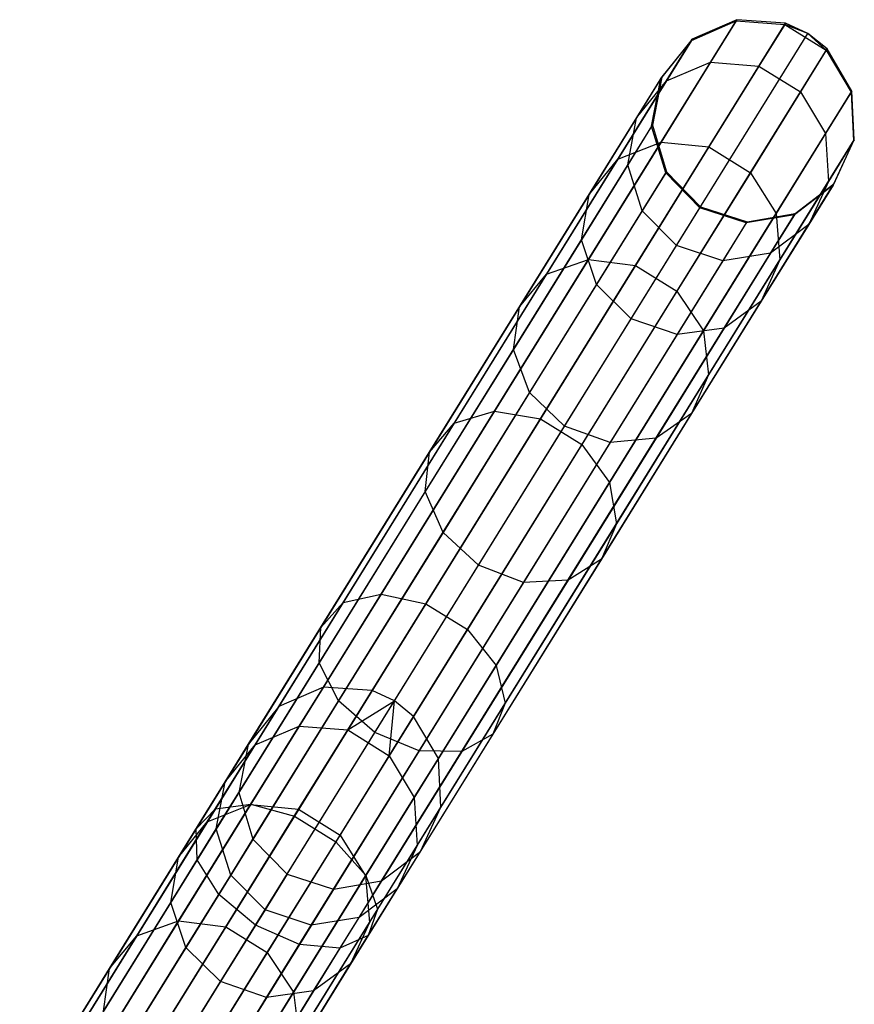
# Model space of a CAD drawing. Extents: x -91 to 91, y -91 to 262.
# Tile 475 of 480: x 40.26 to 48.44, y 67.92 to 77.57. Entities that reach past the tile are written whole.
import ezdxf

# ---------------------------------------------------------------- set-up
doc = ezdxf.new("R2010")
doc.units = 0
doc.header["$LTSCALE"] = 25.4
doc.layers.get('0').update_dxf_attribs({"linetype": 'CONTINUOUS'})

# ---------------------------------------------------------------- blocks, each defined once
blk = doc.blocks.new('ETE0_STL_1')
at = {"color": 0}
for p, q in [((43.2352, 71.0312, 301.455), (47.288, 77.5689, 191.455)), ((43.2352, 71.0312, 301.455), (47.288, 77.5689, 191.455)), ((46.8422, 77.3659, 188.3945), (47.2802, 77.5564, 188.3633)), ((46.8422, 77.3659, 188.3945), (47.2802, 77.5564, 188.3633)), ((47.288, 77.5689, 191.455), (46.8498, 77.3782, 191.4275)), ((47.288, 77.5689, 191.455), (46.8498, 77.3782, 191.4275)), ((47.2802, 77.5564, 188.3633), (47.0305, 77.1535, 185.3081)), ((47.2802, 77.5564, 188.3633), (47.0305, 77.1535, 185.3081)), ((47.288, 77.5689, 191.455), (47.2802, 77.5564, 188.3633)), ((47.288, 77.5689, 191.455), (47.2802, 77.5564, 188.3633)), ((47.2802, 77.5564, 188.3633), (47.7573, 77.5215, 188.3457)), ((47.2802, 77.5564, 188.3633), (47.7573, 77.5215, 188.3457)), ((47.7651, 77.5342, 191.4705), (47.288, 77.5689, 191.455)), ((47.7651, 77.5342, 191.4705), (47.288, 77.5689, 191.455)), ((43.7123, 70.9965, 301.4705), (47.7651, 77.5342, 191.4705)), ((43.7123, 70.9965, 301.4705), (47.7651, 77.5342, 191.4705)), ((47.7573, 77.5215, 188.3457), (47.5049, 77.1144, 185.2578)), ((47.7573, 77.5215, 188.3457), (47.5049, 77.1144, 185.2578)), ((47.7651, 77.5342, 191.4705), (47.7573, 77.5215, 188.3457)), ((47.7651, 77.5342, 191.4705), (47.7573, 77.5215, 188.3457)), ((47.7573, 77.5215, 188.3457), (48.1641, 77.2693, 188.3457)), ((47.9838, 77.4327, 191.4725), (47.7573, 77.5215, 188.3457)), ((47.9838, 77.4327, 191.4725), (47.7573, 77.5215, 188.3457)), ((47.7573, 77.5215, 188.3457), (48.1641, 77.2693, 188.3457)), ((47.9838, 77.4327, 191.4725), (47.7651, 77.5342, 191.4705)), ((47.9838, 77.4327, 191.4725), (47.7651, 77.5342, 191.4705)), ((42.797, 70.8405, 301.4275), (46.8498, 77.3782, 191.4275)), ((42.797, 70.8405, 301.4275), (46.8498, 77.3782, 191.4275)), ((43.931, 70.8951, 301.4725), (47.9838, 77.4327, 191.4725)), ((43.931, 70.8951, 301.4725), (47.9838, 77.4327, 191.4725)), ((46.5436, 76.9937, 188.4322), (46.8422, 77.3659, 188.3945)), ((46.5436, 76.9937, 188.4322), (46.8422, 77.3659, 188.3945)), ((46.8498, 77.3782, 191.4275), (46.5511, 77.0057, 191.3943)), ((46.8498, 77.3782, 191.4275), (46.5511, 77.0057, 191.3943)), ((46.8422, 77.3659, 188.3945), (46.5973, 76.9707, 185.3974)), ((46.8422, 77.3659, 188.3945), (46.5973, 76.9707, 185.3974)), ((46.8498, 77.3782, 191.4275), (46.8422, 77.3659, 188.3945)), ((46.8498, 77.3782, 191.4275), (46.8422, 77.3659, 188.3945)), ((48.1719, 77.282, 191.4705), (47.9838, 77.4327, 191.4725)), ((47.9838, 77.4327, 191.4725), (48.1641, 77.2693, 188.3457)), ((47.9838, 77.4327, 191.4725), (48.1641, 77.2693, 188.3457)), ((48.1719, 77.282, 191.4705), (47.9838, 77.4327, 191.4725)), ((44.1191, 70.7443, 301.4705), (48.1719, 77.282, 191.4705)), ((44.1191, 70.7443, 301.4705), (48.1719, 77.282, 191.4705)), ((48.1641, 77.2693, 188.3457), (47.9117, 76.8622, 185.2578)), ((48.1641, 77.2693, 188.3457), (47.9117, 76.8622, 185.2578)), ((48.1719, 77.282, 191.4705), (48.1641, 77.2693, 188.3457)), ((48.1719, 77.282, 191.4705), (48.1641, 77.2693, 188.3457)), ((48.1641, 77.2693, 188.3457), (48.4074, 76.8576, 188.3633)), ((48.1641, 77.2693, 188.3457), (48.4074, 76.8576, 188.3633)), ((48.4152, 76.8701, 191.455), (48.1719, 77.282, 191.4705)), ((48.4152, 76.8701, 191.455), (48.1719, 77.282, 191.4705)), ((47.0305, 77.1535, 185.3081), (46.5444, 76.3693, 182.3573)), ((47.0305, 77.1535, 185.3081), (46.5444, 76.3693, 182.3573)), ((46.5973, 76.9707, 185.3974), (47.0305, 77.1535, 185.3081)), ((46.5973, 76.9707, 185.3974), (47.0305, 77.1535, 185.3081)), ((47.5049, 77.1144, 185.2578), (47.0135, 76.3218, 182.2753)), ((47.5049, 77.1144, 185.2578), (47.0135, 76.3218, 182.2753)), ((47.0305, 77.1535, 185.3081), (47.5049, 77.1144, 185.2578)), ((47.0305, 77.1535, 185.3081), (47.5049, 77.1144, 185.2578)), ((47.5049, 77.1144, 185.2578), (47.9117, 76.8622, 185.2578)), ((47.5049, 77.1144, 185.2578), (47.9117, 76.8622, 185.2578)), ((42.4983, 70.468, 301.3943), (46.5511, 77.0057, 191.3943)), ((42.4983, 70.468, 301.3943), (46.5511, 77.0057, 191.3943)), ((46.5973, 76.9707, 185.3974), (46.1203, 76.2014, 182.5026)), ((46.5973, 76.9707, 185.3974), (46.1203, 76.2014, 182.5026)), ((46.5436, 76.9937, 188.4322), (46.3044, 76.6077, 185.505)), ((46.5436, 76.9937, 188.4322), (46.3044, 76.6077, 185.505)), ((46.3044, 76.6077, 185.505), (46.5973, 76.9707, 185.3974)), ((46.3044, 76.6077, 185.505), (46.5973, 76.9707, 185.3974)), ((46.4528, 76.5251, 188.4676), (46.5436, 76.9937, 188.4322)), ((46.4528, 76.5251, 188.4676), (46.5436, 76.9937, 188.4322)), ((46.5511, 77.0057, 191.3943), (46.4601, 76.5368, 191.3631)), ((46.5511, 77.0057, 191.3943), (46.4601, 76.5368, 191.3631)), ((46.5511, 77.0057, 191.3943), (46.5436, 76.9937, 188.4322)), ((46.5511, 77.0057, 191.3943), (46.5436, 76.9937, 188.4322)), ((44.3624, 70.3324, 301.455), (48.4152, 76.8701, 191.455)), ((44.3624, 70.3324, 301.455), (48.4152, 76.8701, 191.455)), ((47.9117, 76.8622, 185.2578), (47.4203, 76.0696, 182.2753)), ((47.9117, 76.8622, 185.2578), (47.4203, 76.0696, 182.2753)), ((47.9117, 76.8622, 185.2578), (48.1577, 76.4548, 185.3081)), ((47.9117, 76.8622, 185.2578), (48.1577, 76.4548, 185.3081)), ((48.4074, 76.8576, 188.3633), (48.1577, 76.4548, 185.3081)), ((48.4074, 76.8576, 188.3633), (48.1577, 76.4548, 185.3081)), ((48.4152, 76.8701, 191.455), (48.4074, 76.8576, 188.3633)), ((48.4152, 76.8701, 191.455), (48.4074, 76.8576, 188.3633)), ((48.4074, 76.8576, 188.3633), (48.4316, 76.3806, 188.3945)), ((48.4074, 76.8576, 188.3633), (48.4316, 76.3806, 188.3945)), ((48.4393, 76.3929, 191.4275), (48.4152, 76.8701, 191.455)), ((48.4393, 76.3929, 191.4275), (48.4152, 76.8701, 191.455)), ((46.3044, 76.6077, 185.505), (45.8386, 75.8564, 182.6778)), ((46.3044, 76.6077, 185.505), (45.8386, 75.8564, 182.6778)), ((46.219, 76.1478, 185.6063), (46.3044, 76.6077, 185.505)), ((46.219, 76.1478, 185.6063), (46.3044, 76.6077, 185.505)), ((42.4073, 69.9992, 301.3631), (46.4601, 76.5368, 191.3631)), ((42.4073, 69.9992, 301.3631), (46.4601, 76.5368, 191.3631)), ((46.4528, 76.5251, 188.4676), (46.219, 76.1478, 185.6063)), ((46.4528, 76.5251, 188.4676), (46.219, 76.1478, 185.6063)), ((46.4601, 76.5368, 191.3631), (46.4528, 76.5251, 188.4676)), ((46.4601, 76.5368, 191.3631), (46.4528, 76.5251, 188.4676)), ((46.5906, 76.0674, 188.4928), (46.4528, 76.5251, 188.4676)), ((46.5906, 76.0674, 188.4928), (46.4528, 76.5251, 188.4676)), ((46.4601, 76.5368, 191.3631), (46.5978, 76.079, 191.341)), ((46.4601, 76.5368, 191.3631), (46.5978, 76.079, 191.341)), ((44.3864, 69.8552, 301.4275), (48.4393, 76.3929, 191.4275)), ((44.3864, 69.8552, 301.4275), (48.4393, 76.3929, 191.4275)), ((48.1577, 76.4548, 185.3081), (47.6716, 75.6705, 182.3573)), ((48.1577, 76.4548, 185.3081), (47.6716, 75.6705, 182.3573)), ((48.1577, 76.4548, 185.3081), (48.1867, 75.9854, 185.3974)), ((48.1577, 76.4548, 185.3081), (48.1867, 75.9854, 185.3974)), ((48.2385, 75.9596, 191.3943), (48.4393, 76.3929, 191.4275)), ((48.2385, 75.9596, 191.3943), (48.4393, 76.3929, 191.4275)), ((48.4393, 76.3929, 191.4275), (48.4316, 76.3806, 188.3945)), ((48.4393, 76.3929, 191.4275), (48.4316, 76.3806, 188.3945)), ((46.5444, 76.3693, 182.3573), (45.8326, 75.2212, 179.5764)), ((46.5444, 76.3693, 182.3573), (45.8326, 75.2212, 179.5764)), ((46.1203, 76.2014, 182.5026), (46.5444, 76.3693, 182.3573)), ((46.1203, 76.2014, 182.5026), (46.5444, 76.3693, 182.3573)), ((47.0135, 76.3218, 182.2753), (46.2941, 75.1613, 179.4646)), ((47.0135, 76.3218, 182.2753), (46.2941, 75.1613, 179.4646)), ((46.5444, 76.3693, 182.3573), (47.0135, 76.3218, 182.2753)), ((46.5444, 76.3693, 182.3573), (47.0135, 76.3218, 182.2753)), ((47.0135, 76.3218, 182.2753), (47.4203, 76.0696, 182.2753)), ((47.0135, 76.3218, 182.2753), (47.4203, 76.0696, 182.2753)), ((48.4316, 76.3806, 188.3945), (48.1867, 75.9854, 185.3974)), ((48.4316, 76.3806, 188.3945), (48.1867, 75.9854, 185.3974)), ((48.4316, 76.3806, 188.3945), (48.2311, 75.9476, 188.4322)), ((48.4316, 76.3806, 188.3945), (48.2311, 75.9476, 188.4322)), ((46.1203, 76.2014, 182.5026), (45.4221, 75.075, 179.7744)), ((46.1203, 76.2014, 182.5026), (45.4221, 75.075, 179.7744)), ((45.8386, 75.8564, 182.6778), (46.1203, 76.2014, 182.5026)), ((45.8386, 75.8564, 182.6778), (46.1203, 76.2014, 182.5026)), ((46.219, 76.1478, 185.6063), (45.7637, 75.4134, 182.8428)), ((46.219, 76.1478, 185.6063), (45.7637, 75.4134, 182.8428)), ((46.3606, 75.6963, 185.6782), (46.219, 76.1478, 185.6063)), ((46.3606, 75.6963, 185.6782), (46.219, 76.1478, 185.6063)), ((42.545, 69.5413, 301.341), (46.5978, 76.079, 191.341)), ((42.545, 69.5413, 301.341), (46.5978, 76.079, 191.341)), ((46.5906, 76.0674, 188.4928), (46.3606, 75.6963, 185.6782)), ((46.5906, 76.0674, 188.4928), (46.3606, 75.6963, 185.6782)), ((46.5978, 76.079, 191.341), (46.5906, 76.0674, 188.4928)), ((46.5978, 76.079, 191.341), (46.5906, 76.0674, 188.4928)), ((46.9255, 75.7255, 188.5019), (46.5906, 76.0674, 188.4928)), ((46.9255, 75.7255, 188.5019), (46.5906, 76.0674, 188.4928)), ((46.5978, 76.079, 191.341), (46.9326, 75.737, 191.333)), ((46.5978, 76.079, 191.341), (46.9326, 75.737, 191.333)), ((47.4203, 76.0696, 182.2753), (46.7009, 74.9091, 179.4646)), ((47.4203, 76.0696, 182.2753), (46.7009, 74.9091, 179.4646)), ((47.4203, 76.0696, 182.2753), (47.6716, 75.6705, 182.3573)), ((47.4203, 76.0696, 182.2753), (47.6716, 75.6705, 182.3573)), ((44.1857, 69.422, 301.3943), (48.2385, 75.9596, 191.3943)), ((44.1857, 69.422, 301.3943), (48.2385, 75.9596, 191.3943)), ((48.1867, 75.9854, 185.3974), (47.7097, 75.2161, 182.5026)), ((48.1867, 75.9854, 185.3974), (47.7097, 75.2161, 182.5026)), ((48.2311, 75.9476, 188.4322), (47.8518, 75.6579, 188.4676)), ((48.2311, 75.9476, 188.4322), (47.8518, 75.6579, 188.4676)), ((47.8591, 75.6696, 191.3631), (48.2385, 75.9596, 191.3943)), ((47.8591, 75.6696, 191.3631), (48.2385, 75.9596, 191.3943)), ((48.1867, 75.9854, 185.3974), (47.9919, 75.5617, 185.505)), ((48.1867, 75.9854, 185.3974), (47.9919, 75.5617, 185.505)), ((48.2311, 75.9476, 188.4322), (47.9919, 75.5617, 185.505)), ((48.2311, 75.9476, 188.4322), (47.9919, 75.5617, 185.505)), ((48.2385, 75.9596, 191.3943), (48.2311, 75.9476, 188.4322)), ((48.2385, 75.9596, 191.3943), (48.2311, 75.9476, 188.4322)), ((45.8386, 75.8564, 182.6778), (45.1566, 74.7563, 180.0133)), ((45.8386, 75.8564, 182.6778), (45.1566, 74.7563, 180.0133)), ((45.7637, 75.4134, 182.8428), (45.8386, 75.8564, 182.6778)), ((45.7637, 75.4134, 182.8428), (45.8386, 75.8564, 182.6778)), ((42.8798, 69.1993, 301.333), (46.9326, 75.737, 191.333)), ((42.8798, 69.1993, 301.333), (46.9326, 75.737, 191.333)), ((46.6968, 75.3566, 185.7042), (46.9255, 75.7255, 188.5019)), ((46.6968, 75.3566, 185.7042), (46.9255, 75.7255, 188.5019)), ((46.9326, 75.737, 191.333), (46.9255, 75.7255, 188.5019)), ((46.9326, 75.737, 191.333), (46.9255, 75.7255, 188.5019)), ((47.3806, 75.5777, 188.4928), (46.9255, 75.7255, 188.5019)), ((47.3806, 75.5777, 188.4928), (46.9255, 75.7255, 188.5019)), ((46.9326, 75.737, 191.333), (47.3877, 75.5892, 191.341)), ((46.9326, 75.737, 191.333), (47.3877, 75.5892, 191.341)), ((43.8063, 69.1319, 301.3631), (47.8591, 75.6696, 191.3631)), ((43.8063, 69.1319, 301.3631), (47.8591, 75.6696, 191.3631)), ((46.3606, 75.6963, 185.6782), (45.9127, 74.9739, 182.9598)), ((46.3606, 75.6963, 185.6782), (45.9127, 74.9739, 182.9598)), ((46.6968, 75.3566, 185.7042), (46.3606, 75.6963, 185.6782)), ((46.6968, 75.3566, 185.7042), (46.3606, 75.6963, 185.6782)), ((47.6716, 75.6705, 182.3573), (46.9598, 74.5224, 179.5764)), ((47.6716, 75.6705, 182.3573), (46.9598, 74.5224, 179.5764)), ((47.8518, 75.6579, 188.4676), (47.3806, 75.5777, 188.4928)), ((47.8518, 75.6579, 188.4676), (47.3806, 75.5777, 188.4928)), ((47.3877, 75.5892, 191.341), (47.8591, 75.6696, 191.3631)), ((47.3877, 75.5892, 191.341), (47.8591, 75.6696, 191.3631)), ((47.8518, 75.6579, 188.4676), (47.6179, 75.2806, 185.6063)), ((47.8518, 75.6579, 188.4676), (47.6179, 75.2806, 185.6063)), ((47.6716, 75.6705, 182.3573), (47.7097, 75.2161, 182.5026)), ((47.6716, 75.6705, 182.3573), (47.7097, 75.2161, 182.5026)), ((47.8591, 75.6696, 191.3631), (47.8518, 75.6579, 188.4676)), ((47.8591, 75.6696, 191.3631), (47.8518, 75.6579, 188.4676)), ((43.3349, 69.0516, 301.341), (47.3877, 75.5892, 191.341)), ((43.3349, 69.0516, 301.341), (47.3877, 75.5892, 191.341)), ((47.3806, 75.5777, 188.4928), (47.1506, 75.2066, 185.6782)), ((47.3806, 75.5777, 188.4928), (47.1506, 75.2066, 185.6782)), ((47.3877, 75.5892, 191.341), (47.3806, 75.5777, 188.4928)), ((47.3877, 75.5892, 191.341), (47.3806, 75.5777, 188.4928)), ((47.9919, 75.5617, 185.505), (47.5261, 74.8103, 182.6778)), ((47.9919, 75.5617, 185.505), (47.5261, 74.8103, 182.6778)), ((47.9919, 75.5617, 185.505), (47.6179, 75.2806, 185.6063)), ((47.9919, 75.5617, 185.505), (47.6179, 75.2806, 185.6063)), ((45.7637, 75.4134, 182.8428), (45.0971, 74.3381, 180.2383)), ((45.7637, 75.4134, 182.8428), (45.0971, 74.3381, 180.2383)), ((45.9127, 74.9739, 182.9598), (45.7637, 75.4134, 182.8428)), ((45.9127, 74.9739, 182.9598), (45.7637, 75.4134, 182.8428)), ((46.2516, 74.6385, 183.002), (46.6968, 75.3566, 185.7042)), ((46.2516, 74.6385, 183.002), (46.6968, 75.3566, 185.7042)), ((47.1506, 75.2066, 185.6782), (46.6968, 75.3566, 185.7042)), ((47.1506, 75.2066, 185.6782), (46.6968, 75.3566, 185.7042)), ((47.6179, 75.2806, 185.6063), (47.1506, 75.2066, 185.6782)), ((47.6179, 75.2806, 185.6063), (47.1506, 75.2066, 185.6782)), ((47.6179, 75.2806, 185.6063), (47.1626, 74.5462, 182.8428)), ((47.6179, 75.2806, 185.6063), (47.1626, 74.5462, 182.8428)), ((45.8326, 75.2212, 179.5764), (44.911, 73.7345, 177.0271)), ((45.8326, 75.2212, 179.5764), (44.911, 73.7345, 177.0271)), ((46.2941, 75.1613, 179.4646), (45.3626, 73.6587, 176.8879)), ((46.2941, 75.1613, 179.4646), (45.3626, 73.6587, 176.8879)), ((45.4221, 75.075, 179.7744), (45.8326, 75.2212, 179.5764)), ((45.4221, 75.075, 179.7744), (45.8326, 75.2212, 179.5764)), ((45.8326, 75.2212, 179.5764), (46.2941, 75.1613, 179.4646)), ((45.8326, 75.2212, 179.5764), (46.2941, 75.1613, 179.4646)), ((46.2941, 75.1613, 179.4646), (46.7009, 74.9091, 179.4646)), ((46.2941, 75.1613, 179.4646), (46.7009, 74.9091, 179.4646)), ((47.1506, 75.2066, 185.6782), (46.7027, 74.4842, 182.9598)), ((47.1506, 75.2066, 185.6782), (46.7027, 74.4842, 182.9598)), ((47.7097, 75.2161, 182.5026), (47.0115, 74.0897, 179.7744)), ((47.7097, 75.2161, 182.5026), (47.0115, 74.0897, 179.7744)), ((47.7097, 75.2161, 182.5026), (47.5261, 74.8103, 182.6778)), ((47.7097, 75.2161, 182.5026), (47.5261, 74.8103, 182.6778)), ((45.4221, 75.075, 179.7744), (44.518, 73.6166, 177.2735)), ((45.4221, 75.075, 179.7744), (44.518, 73.6166, 177.2735)), ((45.1566, 74.7563, 180.0133), (45.4221, 75.075, 179.7744)), ((45.1566, 74.7563, 180.0133), (45.4221, 75.075, 179.7744)), ((45.9127, 74.9739, 182.9598), (45.257, 73.9161, 180.3979)), ((45.9127, 74.9739, 182.9598), (45.257, 73.9161, 180.3979)), ((46.2516, 74.6385, 183.002), (45.9127, 74.9739, 182.9598)), ((46.2516, 74.6385, 183.002), (45.9127, 74.9739, 182.9598)), ((46.7009, 74.9091, 179.4646), (45.7694, 73.4065, 176.8879)), ((46.7009, 74.9091, 179.4646), (45.7694, 73.4065, 176.8879)), ((46.7009, 74.9091, 179.4646), (46.9598, 74.5224, 179.5764)), ((46.7009, 74.9091, 179.4646), (46.9598, 74.5224, 179.5764)), ((45.1566, 74.7563, 180.0133), (44.2736, 73.3319, 177.5707)), ((45.1566, 74.7563, 180.0133), (44.2736, 73.3319, 177.5707)), ((45.0971, 74.3381, 180.2383), (45.1566, 74.7563, 180.0133)), ((45.0971, 74.3381, 180.2383), (45.1566, 74.7563, 180.0133)), ((47.5261, 74.8103, 182.6778), (46.8441, 73.7102, 180.0133)), ((47.5261, 74.8103, 182.6778), (46.8441, 73.7102, 180.0133)), ((47.5261, 74.8103, 182.6778), (47.1626, 74.5462, 182.8428)), ((47.5261, 74.8103, 182.6778), (47.1626, 74.5462, 182.8428)), ((45.5998, 73.5871, 180.4554), (46.2516, 74.6385, 183.002)), ((45.5998, 73.5871, 180.4554), (46.2516, 74.6385, 183.002)), ((46.7027, 74.4842, 182.9598), (46.2516, 74.6385, 183.002)), ((46.7027, 74.4842, 182.9598), (46.2516, 74.6385, 183.002)), ((46.9598, 74.5224, 179.5764), (46.0382, 73.0357, 177.0271)), ((46.9598, 74.5224, 179.5764), (46.0382, 73.0357, 177.0271)), ((46.7027, 74.4842, 182.9598), (46.047, 73.4264, 180.3979)), ((46.7027, 74.4842, 182.9598), (46.047, 73.4264, 180.3979)), ((47.1626, 74.5462, 182.8428), (46.496, 73.4708, 180.2383)), ((47.1626, 74.5462, 182.8428), (46.496, 73.4708, 180.2383)), ((47.1626, 74.5462, 182.8428), (46.7027, 74.4842, 182.9598)), ((47.1626, 74.5462, 182.8428), (46.7027, 74.4842, 182.9598)), ((46.9598, 74.5224, 179.5764), (47.0115, 74.0897, 179.7744)), ((46.9598, 74.5224, 179.5764), (47.0115, 74.0897, 179.7744)), ((45.0971, 74.3381, 180.2383), (44.2339, 72.9458, 177.8507)), ((45.0971, 74.3381, 180.2383), (44.2339, 72.9458, 177.8507)), ((45.257, 73.9161, 180.3979), (45.0971, 74.3381, 180.2383)), ((45.257, 73.9161, 180.3979), (45.0971, 74.3381, 180.2383)), ((47.0115, 74.0897, 179.7744), (46.1074, 72.6313, 177.2735)), ((47.0115, 74.0897, 179.7744), (46.1074, 72.6313, 177.2735)), ((47.0115, 74.0897, 179.7744), (46.8441, 73.7102, 180.0133)), ((47.0115, 74.0897, 179.7744), (46.8441, 73.7102, 180.0133)), ((45.257, 73.9161, 180.3979), (44.408, 72.5465, 178.0493)), ((45.257, 73.9161, 180.3979), (44.408, 72.5465, 178.0493)), ((45.5998, 73.5871, 180.4554), (45.257, 73.9161, 180.3979)), ((45.5998, 73.5871, 180.4554), (45.257, 73.9161, 180.3979)), ((44.911, 73.7345, 177.0271), (43.8, 71.9424, 174.7659)), ((44.911, 73.7345, 177.0271), (43.8, 71.9424, 174.7659)), ((44.518, 73.6166, 177.2735), (44.911, 73.7345, 177.0271)), ((44.518, 73.6166, 177.2735), (44.911, 73.7345, 177.0271)), ((44.911, 73.7345, 177.0271), (45.3626, 73.6587, 176.8879)), ((44.911, 73.7345, 177.0271), (45.3626, 73.6587, 176.8879)), ((46.8441, 73.7102, 180.0133), (45.9611, 72.2858, 177.5707)), ((46.8441, 73.7102, 180.0133), (45.9611, 72.2858, 177.5707)), ((46.8441, 73.7102, 180.0133), (46.496, 73.4708, 180.2383)), ((46.8441, 73.7102, 180.0133), (46.496, 73.4708, 180.2383)), ((44.518, 73.6166, 177.2735), (43.4281, 71.8585, 175.0553)), ((44.518, 73.6166, 177.2735), (43.4281, 71.8585, 175.0553)), ((45.3626, 73.6587, 176.8879), (44.2397, 71.8474, 174.6025)), ((45.3626, 73.6587, 176.8879), (44.2397, 71.8474, 174.6025)), ((44.2736, 73.3319, 177.5707), (44.518, 73.6166, 177.2735)), ((44.2736, 73.3319, 177.5707), (44.518, 73.6166, 177.2735)), ((45.3626, 73.6587, 176.8879), (45.7694, 73.4065, 176.8879)), ((45.3626, 73.6587, 176.8879), (45.7694, 73.4065, 176.8879)), ((44.7559, 72.2257, 178.1209), (45.5998, 73.5871, 180.4554)), ((44.7559, 72.2257, 178.1209), (45.5998, 73.5871, 180.4554)), ((46.047, 73.4264, 180.3979), (45.5998, 73.5871, 180.4554)), ((46.047, 73.4264, 180.3979), (45.5998, 73.5871, 180.4554)), ((45.7694, 73.4065, 176.8879), (44.6465, 71.5952, 174.6025)), ((45.7694, 73.4065, 176.8879), (44.6465, 71.5952, 174.6025)), ((46.047, 73.4264, 180.3979), (45.1979, 72.0568, 178.0493)), ((46.047, 73.4264, 180.3979), (45.1979, 72.0568, 178.0493)), ((46.496, 73.4708, 180.2383), (45.6329, 72.0785, 177.8507)), ((46.496, 73.4708, 180.2383), (45.6329, 72.0785, 177.8507)), ((45.7694, 73.4065, 176.8879), (46.0382, 73.0357, 177.0271)), ((45.7694, 73.4065, 176.8879), (46.0382, 73.0357, 177.0271)), ((46.496, 73.4708, 180.2383), (46.047, 73.4264, 180.3979)), ((46.496, 73.4708, 180.2383), (46.047, 73.4264, 180.3979)), ((44.2736, 73.3319, 177.5707), (43.2092, 71.6149, 175.4043)), ((44.2736, 73.3319, 177.5707), (43.2092, 71.6149, 175.4043)), ((44.2339, 72.9458, 177.8507), (44.2736, 73.3319, 177.5707)), ((44.2339, 72.9458, 177.8507), (44.2736, 73.3319, 177.5707)), ((46.0382, 73.0357, 177.0271), (44.9272, 71.2436, 174.7659)), ((46.0382, 73.0357, 177.0271), (44.9272, 71.2436, 174.7659)), ((46.0382, 73.0357, 177.0271), (46.1074, 72.6313, 177.2735)), ((46.0382, 73.0357, 177.0271), (46.1074, 72.6313, 177.2735)), ((44.2339, 72.9458, 177.8507), (43.1935, 71.2674, 175.7331)), ((44.2339, 72.9458, 177.8507), (43.1935, 71.2674, 175.7331)), ((44.408, 72.5465, 178.0493), (44.2339, 72.9458, 177.8507)), ((44.408, 72.5465, 178.0493), (44.2339, 72.9458, 177.8507)), ((46.1074, 72.6313, 177.2735), (45.0175, 70.8732, 175.0553)), ((46.1074, 72.6313, 177.2735), (45.0175, 70.8732, 175.0553)), ((46.1074, 72.6313, 177.2735), (45.9611, 72.2858, 177.5707)), ((46.1074, 72.6313, 177.2735), (45.9611, 72.2858, 177.5707)), ((44.408, 72.5465, 178.0493), (43.3845, 70.8956, 175.9662)), ((44.408, 72.5465, 178.0493), (43.3845, 70.8956, 175.9662)), ((44.7559, 72.2257, 178.1209), (44.408, 72.5465, 178.0493)), ((44.7559, 72.2257, 178.1209), (44.408, 72.5465, 178.0493)), ((45.9611, 72.2858, 177.5707), (44.8967, 70.5688, 175.4043)), ((45.9611, 72.2858, 177.5707), (44.8967, 70.5688, 175.4043)), ((45.9611, 72.2858, 177.5707), (45.6329, 72.0785, 177.8507)), ((45.9611, 72.2858, 177.5707), (45.6329, 72.0785, 177.8507)), ((43.7385, 70.5847, 176.0504), (44.7559, 72.2257, 178.1209)), ((43.7385, 70.5847, 176.0504), (44.7559, 72.2257, 178.1209)), ((45.1979, 72.0568, 178.0493), (44.7559, 72.2257, 178.1209)), ((45.1979, 72.0568, 178.0493), (44.7559, 72.2257, 178.1209)), ((45.1979, 72.0568, 178.0493), (44.1745, 70.4059, 175.9662)), ((45.1979, 72.0568, 178.0493), (44.1745, 70.4059, 175.9662)), ((45.6329, 72.0785, 177.8507), (44.5924, 70.4001, 175.7331)), ((45.6329, 72.0785, 177.8507), (44.5924, 70.4001, 175.7331)), ((45.6329, 72.0785, 177.8507), (45.1979, 72.0568, 178.0493)), ((45.6329, 72.0785, 177.8507), (45.1979, 72.0568, 178.0493)), ((43.4281, 71.8585, 175.0553), (42.1767, 69.8398, 173.1691)), ((43.4281, 71.8585, 175.0553), (42.1767, 69.8398, 173.1691)), ((43.8, 71.9424, 174.7659), (42.5244, 69.8846, 172.8432)), ((43.8, 71.9424, 174.7659), (42.5244, 69.8846, 172.8432)), ((43.2092, 71.6149, 175.4043), (43.4281, 71.8585, 175.0553)), ((43.2092, 71.6149, 175.4043), (43.4281, 71.8585, 175.0553)), ((43.4281, 71.8585, 175.0553), (43.8, 71.9424, 174.7659)), ((43.4281, 71.8585, 175.0553), (43.8, 71.9424, 174.7659)), ((43.8, 71.9424, 174.7659), (44.2397, 71.8474, 174.6025)), ((43.8, 71.9424, 174.7659), (44.2397, 71.8474, 174.6025)), ((44.2397, 71.8474, 174.6025), (42.9504, 69.7675, 172.6592)), ((44.2397, 71.8474, 174.6025), (42.9504, 69.7675, 172.6592)), ((44.2397, 71.8474, 174.6025), (44.6465, 71.5952, 174.6025)), ((44.2397, 71.8474, 174.6025), (44.6465, 71.5952, 174.6025)), ((43.2092, 71.6149, 175.4043), (41.987, 69.6433, 173.5621)), ((43.2092, 71.6149, 175.4043), (41.987, 69.6433, 173.5621)), ((43.1935, 71.2674, 175.7331), (43.2092, 71.6149, 175.4043)), ((43.1935, 71.2674, 175.7331), (43.2092, 71.6149, 175.4043)), ((44.6465, 71.5952, 174.6025), (43.3572, 69.5153, 172.6592)), ((44.6465, 71.5952, 174.6025), (43.3572, 69.5153, 172.6592)), ((44.6465, 71.5952, 174.6025), (44.9272, 71.2436, 174.7659)), ((44.6465, 71.5952, 174.6025), (44.9272, 71.2436, 174.7659)), ((43.1935, 71.2674, 175.7331), (41.9988, 69.3402, 173.9324)), ((43.1935, 71.2674, 175.7331), (41.9988, 69.3402, 173.9324)), ((43.3845, 70.8956, 175.9662), (43.1935, 71.2674, 175.7331)), ((43.3845, 70.8956, 175.9662), (43.1935, 71.2674, 175.7331)), ((44.9272, 71.2436, 174.7659), (43.6516, 69.1858, 172.8432)), ((44.9272, 71.2436, 174.7659), (43.6516, 69.1858, 172.8432)), ((44.9272, 71.2436, 174.7659), (45.0175, 70.8732, 175.0553)), ((44.9272, 71.2436, 174.7659), (45.0175, 70.8732, 175.0553)), ((43.2352, 71.0312, 301.455), (42.797, 70.8405, 301.4275)), ((43.2352, 71.0312, 301.455), (42.797, 70.8405, 301.4275)), ((42.9985, 70.6495, 304.5338), (43.2352, 71.0312, 301.455)), ((42.9985, 70.6495, 304.5338), (43.2352, 71.0312, 301.455)), ((43.7123, 70.9965, 301.4705), (43.2352, 71.0312, 301.455)), ((43.7123, 70.9965, 301.4705), (43.2352, 71.0312, 301.455)), ((43.4731, 70.6107, 304.5823), (43.7123, 70.9965, 301.4705)), ((43.4731, 70.6107, 304.5823), (43.7123, 70.9965, 301.4705)), ((43.931, 70.8951, 301.4725), (43.7123, 70.9965, 301.4705)), ((43.931, 70.8951, 301.4725), (43.7123, 70.9965, 301.4705)), ((43.3845, 70.8956, 175.9662), (42.2093, 68.9998, 174.1949)), ((43.3845, 70.8956, 175.9662), (42.2093, 68.9998, 174.1949)), ((43.7385, 70.5847, 176.0504), (43.3845, 70.8956, 175.9662)), ((43.7385, 70.5847, 176.0504), (43.3845, 70.8956, 175.9662)), ((43.4731, 70.6107, 304.5823), (43.931, 70.8951, 301.4725)), ((43.4731, 70.6107, 304.5823), (43.931, 70.8951, 301.4725)), ((43.8799, 70.3585, 304.5823), (43.931, 70.8951, 301.4725)), ((43.8799, 70.3585, 304.5823), (43.931, 70.8951, 301.4725)), ((44.1191, 70.7443, 301.4705), (43.931, 70.8951, 301.4725)), ((44.1191, 70.7443, 301.4705), (43.931, 70.8951, 301.4725)), ((42.797, 70.8405, 301.4275), (42.4983, 70.468, 301.3943)), ((42.797, 70.8405, 301.4275), (42.4983, 70.468, 301.3943)), ((42.5649, 70.466, 304.4478), (42.797, 70.8405, 301.4275)), ((42.5649, 70.466, 304.4478), (42.797, 70.8405, 301.4275)), ((45.0175, 70.8732, 175.0553), (43.7661, 68.8545, 173.1691)), ((45.0175, 70.8732, 175.0553), (43.7661, 68.8545, 173.1691)), ((45.0175, 70.8732, 175.0553), (44.8967, 70.5688, 175.4043)), ((45.0175, 70.8732, 175.0553), (44.8967, 70.5688, 175.4043)), ((43.8799, 70.3585, 304.5823), (44.1191, 70.7443, 301.4705)), ((43.8799, 70.3585, 304.5823), (44.1191, 70.7443, 301.4705)), ((44.3624, 70.3324, 301.455), (44.1191, 70.7443, 301.4705)), ((44.3624, 70.3324, 301.455), (44.1191, 70.7443, 301.4705)), ((42.522, 69.8807, 307.5108), (42.9985, 70.6495, 304.5338)), ((42.522, 69.8807, 307.5108), (42.9985, 70.6495, 304.5338)), ((42.5649, 70.466, 304.4478), (42.9985, 70.6495, 304.5338)), ((42.5649, 70.466, 304.4478), (42.9985, 70.6495, 304.5338)), ((42.9914, 69.8337, 307.5912), (43.4731, 70.6107, 304.5823)), ((42.9914, 69.8337, 307.5912), (43.4731, 70.6107, 304.5823)), ((42.9985, 70.6495, 304.5338), (43.4731, 70.6107, 304.5823)), ((42.9985, 70.6495, 304.5338), (43.4731, 70.6107, 304.5823)), ((43.4731, 70.6107, 304.5823), (43.8799, 70.3585, 304.5823)), ((43.4731, 70.6107, 304.5823), (43.8799, 70.3585, 304.5823)), ((42.5704, 68.7003, 174.2897), (43.7385, 70.5847, 176.0504)), ((42.5704, 68.7003, 174.2897), (43.7385, 70.5847, 176.0504)), ((44.8967, 70.5688, 175.4043), (43.6745, 68.5972, 173.5621)), ((44.8967, 70.5688, 175.4043), (43.6745, 68.5972, 173.5621)), ((44.1745, 70.4059, 175.9662), (43.7385, 70.5847, 176.0504)), ((44.1745, 70.4059, 175.9662), (43.7385, 70.5847, 176.0504)), ((44.8967, 70.5688, 175.4043), (44.5924, 70.4001, 175.7331)), ((44.8967, 70.5688, 175.4043), (44.5924, 70.4001, 175.7331)), ((42.0974, 69.7118, 307.3683), (42.5649, 70.466, 304.4478)), ((42.0974, 69.7118, 307.3683), (42.5649, 70.466, 304.4478)), ((42.2715, 70.1023, 304.3442), (42.4983, 70.468, 301.3943)), ((42.2715, 70.1023, 304.3442), (42.4983, 70.468, 301.3943)), ((42.2715, 70.1023, 304.3442), (42.5649, 70.466, 304.4478)), ((42.2715, 70.1023, 304.3442), (42.5649, 70.466, 304.4478)), ((42.4983, 70.468, 301.3943), (42.4073, 69.9992, 301.3631)), ((42.4983, 70.468, 301.3943), (42.4073, 69.9992, 301.3631)), ((44.1745, 70.4059, 175.9662), (42.9993, 68.5101, 174.1949)), ((44.1745, 70.4059, 175.9662), (42.9993, 68.5101, 174.1949)), ((44.5924, 70.4001, 175.7331), (43.3977, 68.4729, 173.9324)), ((44.5924, 70.4001, 175.7331), (43.3977, 68.4729, 173.9324)), ((43.3982, 69.5815, 307.5912), (43.8799, 70.3585, 304.5823)), ((43.3982, 69.5815, 307.5912), (43.8799, 70.3585, 304.5823)), ((43.8799, 70.3585, 304.5823), (44.1257, 69.9507, 304.5338)), ((43.8799, 70.3585, 304.5823), (44.1257, 69.9507, 304.5338)), ((44.1257, 69.9507, 304.5338), (44.3624, 70.3324, 301.455)), ((44.1257, 69.9507, 304.5338), (44.3624, 70.3324, 301.455)), ((44.5924, 70.4001, 175.7331), (44.1745, 70.4059, 175.9662)), ((44.5924, 70.4001, 175.7331), (44.1745, 70.4059, 175.9662)), ((44.3864, 69.8552, 301.4275), (44.3624, 70.3324, 301.455)), ((44.3864, 69.8552, 301.4275), (44.3624, 70.3324, 301.455)), ((41.8149, 69.3657, 307.1965), (42.2715, 70.1023, 304.3442)), ((41.8149, 69.3657, 307.1965), (42.2715, 70.1023, 304.3442)), ((42.1857, 69.6417, 304.2466), (42.2715, 70.1023, 304.3442)), ((42.1857, 69.6417, 304.2466), (42.2715, 70.1023, 304.3442)), ((42.1857, 69.6417, 304.2466), (42.4073, 69.9992, 301.3631)), ((42.1857, 69.6417, 304.2466), (42.4073, 69.9992, 301.3631)), ((42.4073, 69.9992, 301.3631), (42.545, 69.5413, 301.341)), ((42.4073, 69.9992, 301.3631), (42.545, 69.5413, 301.341)), ((43.6492, 69.1819, 307.5108), (44.1257, 69.9507, 304.5338)), ((43.6492, 69.1819, 307.5108), (44.1257, 69.9507, 304.5338)), ((44.1257, 69.9507, 304.5338), (44.1543, 69.4807, 304.4478)), ((44.1257, 69.9507, 304.5338), (44.1543, 69.4807, 304.4478)), ((42.1767, 69.8398, 173.1691), (40.7914, 67.6052, 171.6568)), ((42.1767, 69.8398, 173.1691), (40.7914, 67.6052, 171.6568)), ((42.5244, 69.8846, 172.8432), (41.1123, 67.6068, 171.3016)), ((42.5244, 69.8846, 172.8432), (41.1123, 67.6068, 171.3016)), ((41.8162, 68.7422, 310.3191), (42.522, 69.8807, 307.5108)), ((41.8162, 68.7422, 310.3191), (42.522, 69.8807, 307.5108)), ((41.987, 69.6433, 173.5621), (42.1767, 69.8398, 173.1691)), ((41.987, 69.6433, 173.5621), (42.1767, 69.8398, 173.1691)), ((42.0974, 69.7118, 307.3683), (42.522, 69.8807, 307.5108)), ((42.0974, 69.7118, 307.3683), (42.522, 69.8807, 307.5108)), ((42.1767, 69.8398, 173.1691), (42.5244, 69.8846, 172.8432)), ((42.1767, 69.8398, 173.1691), (42.5244, 69.8846, 172.8432)), ((42.2781, 68.683, 310.4296), (42.9914, 69.8337, 307.5912)), ((42.2781, 68.683, 310.4296), (42.9914, 69.8337, 307.5912)), ((42.522, 69.8807, 307.5108), (42.9914, 69.8337, 307.5912)), ((42.522, 69.8807, 307.5108), (42.9914, 69.8337, 307.5912)), ((42.5244, 69.8846, 172.8432), (42.9504, 69.7675, 172.6592)), ((42.5244, 69.8846, 172.8432), (42.9504, 69.7675, 172.6592)), ((42.9914, 69.8337, 307.5912), (43.3982, 69.5815, 307.5912)), ((42.9914, 69.8337, 307.5912), (43.3982, 69.5815, 307.5912)), ((44.1543, 69.4807, 304.4478), (44.3864, 69.8552, 301.4275)), ((44.1543, 69.4807, 304.4478), (44.3864, 69.8552, 301.4275)), ((44.1857, 69.422, 301.3943), (44.3864, 69.8552, 301.4275)), ((44.1857, 69.422, 301.3943), (44.3864, 69.8552, 301.4275)), ((42.9504, 69.7675, 172.6592), (41.5232, 67.4653, 171.1011)), ((42.9504, 69.7675, 172.6592), (41.5232, 67.4653, 171.1011)), ((42.9504, 69.7675, 172.6592), (43.3572, 69.5153, 172.6592)), ((42.9504, 69.7675, 172.6592), (43.3572, 69.5153, 172.6592)), ((41.987, 69.6433, 173.5621), (40.6341, 67.4609, 172.0851)), ((41.987, 69.6433, 173.5621), (40.6341, 67.4609, 172.0851)), ((41.405, 68.595, 310.1233), (42.0974, 69.7118, 307.3683)), ((41.405, 68.595, 310.1233), (42.0974, 69.7118, 307.3683)), ((41.7393, 68.9217, 307.0347), (42.1857, 69.6417, 304.2466)), ((41.7393, 68.9217, 307.0347), (42.1857, 69.6417, 304.2466)), ((41.8149, 69.3657, 307.1965), (42.0974, 69.7118, 307.3683)), ((41.8149, 69.3657, 307.1965), (42.0974, 69.7118, 307.3683)), ((41.9988, 69.3402, 173.9324), (41.987, 69.6433, 173.5621)), ((41.9988, 69.3402, 173.9324), (41.987, 69.6433, 173.5621)), ((42.327, 69.1896, 304.1773), (42.1857, 69.6417, 304.2466)), ((42.327, 69.1896, 304.1773), (42.1857, 69.6417, 304.2466)), ((42.6849, 68.4308, 310.4296), (43.3982, 69.5815, 307.5912)), ((42.6849, 68.4308, 310.4296), (43.3982, 69.5815, 307.5912)), ((43.3982, 69.5815, 307.5912), (43.6492, 69.1819, 307.5108)), ((43.3982, 69.5815, 307.5912), (43.6492, 69.1819, 307.5108)), ((43.3572, 69.5153, 172.6592), (41.93, 67.2131, 171.1011)), ((43.3572, 69.5153, 172.6592), (41.93, 67.2131, 171.1011)), ((42.327, 69.1896, 304.1773), (42.545, 69.5413, 301.341)), ((42.327, 69.1896, 304.1773), (42.545, 69.5413, 301.341)), ((42.545, 69.5413, 301.341), (42.8798, 69.1993, 301.333)), ((42.545, 69.5413, 301.341), (42.8798, 69.1993, 301.333)), ((43.3572, 69.5153, 172.6592), (43.6516, 69.1858, 172.8432)), ((43.3572, 69.5153, 172.6592), (43.6516, 69.1858, 172.8432)), ((43.6868, 68.7265, 307.3683), (44.1543, 69.4807, 304.4478)), ((43.6868, 68.7265, 307.3683), (44.1543, 69.4807, 304.4478)), ((44.1543, 69.4807, 304.4478), (43.959, 69.0562, 304.3442)), ((44.1543, 69.4807, 304.4478), (43.959, 69.0562, 304.3442)), ((41.1387, 68.2749, 309.8872), (41.8149, 69.3657, 307.1965)), ((41.1387, 68.2749, 309.8872), (41.8149, 69.3657, 307.1965)), ((41.7393, 68.9217, 307.0347), (41.8149, 69.3657, 307.1965)), ((41.7393, 68.9217, 307.0347), (41.8149, 69.3657, 307.1965)), ((43.8063, 69.1319, 301.3631), (44.1857, 69.422, 301.3943)), ((43.8063, 69.1319, 301.3631), (44.1857, 69.422, 301.3943)), ((43.959, 69.0562, 304.3442), (44.1857, 69.422, 301.3943)), ((43.959, 69.0562, 304.3442), (44.1857, 69.422, 301.3943)), ((41.9988, 69.3402, 173.9324), (40.6763, 67.2069, 172.4886)), ((41.9988, 69.3402, 173.9324), (40.6763, 67.2069, 172.4886)), ((42.2093, 68.9998, 174.1949), (41.9988, 69.3402, 173.9324)), ((42.2093, 68.9998, 174.1949), (41.9988, 69.3402, 173.9324)), ((41.8879, 68.4814, 306.9199), (42.327, 69.1896, 304.1773)), ((41.8879, 68.4814, 306.9199), (42.327, 69.1896, 304.1773)), ((43.6516, 69.1858, 172.8432), (42.2396, 66.9081, 171.3016)), ((43.6516, 69.1858, 172.8432), (42.2396, 66.9081, 171.3016)), ((42.663, 68.8498, 304.1523), (42.327, 69.1896, 304.1773)), ((42.663, 68.8498, 304.1523), (42.327, 69.1896, 304.1773)), ((42.8798, 69.1993, 301.333), (42.663, 68.8498, 304.1523)), ((42.8798, 69.1993, 301.333), (42.663, 68.8498, 304.1523)), ((42.8798, 69.1993, 301.333), (43.3349, 69.0516, 301.341)), ((42.8798, 69.1993, 301.333), (43.3349, 69.0516, 301.341)), ((42.9434, 68.0435, 310.3191), (43.6492, 69.1819, 307.5108)), ((42.9434, 68.0435, 310.3191), (43.6492, 69.1819, 307.5108)), ((43.6492, 69.1819, 307.5108), (43.6868, 68.7265, 307.3683)), ((43.6492, 69.1819, 307.5108), (43.6868, 68.7265, 307.3683)), ((43.6516, 69.1858, 172.8432), (43.7661, 68.8545, 173.1691)), ((43.6516, 69.1858, 172.8432), (43.7661, 68.8545, 173.1691)), ((43.3349, 69.0516, 301.341), (43.8063, 69.1319, 301.3631)), ((43.3349, 69.0516, 301.341), (43.8063, 69.1319, 301.3631)), ((43.5846, 68.7744, 304.2466), (43.8063, 69.1319, 301.3631)), ((43.5846, 68.7744, 304.2466), (43.8063, 69.1319, 301.3631)), ((42.2093, 68.9998, 174.1949), (40.9085, 66.9014, 172.7747)), ((42.2093, 68.9998, 174.1949), (40.9085, 66.9014, 172.7747)), ((42.5704, 68.7003, 174.2897), (42.2093, 68.9998, 174.1949)), ((42.5704, 68.7003, 174.2897), (42.2093, 68.9998, 174.1949)), ((43.1169, 68.6999, 304.1773), (43.3349, 69.0516, 301.341)), ((43.1169, 68.6999, 304.1773), (43.3349, 69.0516, 301.341)), ((43.5024, 68.3196, 307.1965), (43.959, 69.0562, 304.3442)), ((43.5024, 68.3196, 307.1965), (43.959, 69.0562, 304.3442)), ((43.959, 69.0562, 304.3442), (43.5846, 68.7744, 304.2466)), ((43.959, 69.0562, 304.3442), (43.5846, 68.7744, 304.2466)), ((41.0784, 67.8554, 309.6648), (41.7393, 68.9217, 307.0347)), ((41.0784, 67.8554, 309.6648), (41.7393, 68.9217, 307.0347)), ((41.8879, 68.4814, 306.9199), (41.7393, 68.9217, 307.0347)), ((41.8879, 68.4814, 306.9199), (41.7393, 68.9217, 307.0347)), ((42.663, 68.8498, 304.1523), (42.2266, 68.1458, 306.8785)), ((42.663, 68.8498, 304.1523), (42.2266, 68.1458, 306.8785)), ((43.7661, 68.8545, 173.1691), (42.3808, 66.6199, 171.6568)), ((43.7661, 68.8545, 173.1691), (42.3808, 66.6199, 171.6568)), ((43.1169, 68.6999, 304.1773), (42.663, 68.8498, 304.1523)), ((43.1169, 68.6999, 304.1773), (42.663, 68.8498, 304.1523)), ((43.5846, 68.7744, 304.2466), (43.1169, 68.6999, 304.1773)), ((43.5846, 68.7744, 304.2466), (43.1169, 68.6999, 304.1773)), ((43.1383, 68.0544, 307.0347), (43.5846, 68.7744, 304.2466)), ((43.1383, 68.0544, 307.0347), (43.5846, 68.7744, 304.2466)), ((43.7661, 68.8545, 173.1691), (43.6745, 68.5972, 173.5621)), ((43.7661, 68.8545, 173.1691), (43.6745, 68.5972, 173.5621)), ((40.8971, 67.2596, 312.8955), (41.8162, 68.7422, 310.3191)), ((40.8971, 67.2596, 312.8955), (41.8162, 68.7422, 310.3191)), ((41.2773, 66.6145, 172.878), (42.5704, 68.7003, 174.2897)), ((41.2773, 66.6145, 172.878), (42.5704, 68.7003, 174.2897)), ((41.3492, 67.1845, 313.0337), (42.2781, 68.683, 310.4296)), ((41.3492, 67.1845, 313.0337), (42.2781, 68.683, 310.4296)), ((41.405, 68.595, 310.1233), (41.8162, 68.7422, 310.3191)), ((41.405, 68.595, 310.1233), (41.8162, 68.7422, 310.3191)), ((41.8162, 68.7422, 310.3191), (42.2781, 68.683, 310.4296)), ((41.8162, 68.7422, 310.3191), (42.2781, 68.683, 310.4296)), ((42.2781, 68.683, 310.4296), (42.6849, 68.4308, 310.4296)), ((42.2781, 68.683, 310.4296), (42.6849, 68.4308, 310.4296)), ((42.9993, 68.5101, 174.1949), (42.5704, 68.7003, 174.2897)), ((42.9993, 68.5101, 174.1949), (42.5704, 68.7003, 174.2897)), ((42.6779, 67.9917, 306.9199), (43.1169, 68.6999, 304.1773)), ((42.6779, 67.9917, 306.9199), (43.1169, 68.6999, 304.1773)), ((42.9944, 67.6097, 310.1233), (43.6868, 68.7265, 307.3683)), ((42.9944, 67.6097, 310.1233), (43.6868, 68.7265, 307.3683)), ((43.6868, 68.7265, 307.3683), (43.5024, 68.3196, 307.1965)), ((43.6868, 68.7265, 307.3683), (43.5024, 68.3196, 307.1965)), ((40.5034, 67.1405, 312.6508), (41.405, 68.595, 310.1233)), ((40.5034, 67.1405, 312.6508), (41.405, 68.595, 310.1233)), ((41.1387, 68.2749, 309.8872), (41.405, 68.595, 310.1233)), ((41.1387, 68.2749, 309.8872), (41.405, 68.595, 310.1233)), ((43.6745, 68.5972, 173.5621), (42.3216, 66.4148, 172.0851)), ((43.6745, 68.5972, 173.5621), (42.3216, 66.4148, 172.0851)), ((43.6745, 68.5972, 173.5621), (43.3977, 68.4729, 173.9324)), ((43.6745, 68.5972, 173.5621), (43.3977, 68.4729, 173.9324)), ((42.9993, 68.5101, 174.1949), (41.6984, 66.4117, 172.7747)), ((42.9993, 68.5101, 174.1949), (41.6984, 66.4117, 172.7747)), ((43.3977, 68.4729, 173.9324), (42.9993, 68.5101, 174.1949)), ((43.3977, 68.4729, 173.9324), (42.9993, 68.5101, 174.1949)), ((41.2377, 67.4326, 309.507), (41.8879, 68.4814, 306.9199)), ((41.2377, 67.4326, 309.507), (41.8879, 68.4814, 306.9199)), ((41.756, 66.9323, 313.0337), (42.6849, 68.4308, 310.4296)), ((41.756, 66.9323, 313.0337), (42.6849, 68.4308, 310.4296)), ((42.2266, 68.1458, 306.8785), (41.8879, 68.4814, 306.9199)), ((42.2266, 68.1458, 306.8785), (41.8879, 68.4814, 306.9199)), ((43.3977, 68.4729, 173.9324), (42.0753, 66.3397, 172.4886)), ((43.3977, 68.4729, 173.9324), (42.0753, 66.3397, 172.4886)), ((42.6849, 68.4308, 310.4296), (42.9434, 68.0435, 310.3191)), ((42.6849, 68.4308, 310.4296), (42.9434, 68.0435, 310.3191)), ((42.8262, 67.2288, 309.8872), (43.5024, 68.3196, 307.1965)), ((42.8262, 67.2288, 309.8872), (43.5024, 68.3196, 307.1965)), ((43.5024, 68.3196, 307.1965), (43.1383, 68.0544, 307.0347)), ((43.5024, 68.3196, 307.1965), (43.1383, 68.0544, 307.0347)), ((40.2581, 66.8544, 312.3557), (41.1387, 68.2749, 309.8872)), ((40.2581, 66.8544, 312.3557), (41.1387, 68.2749, 309.8872)), ((41.0784, 67.8554, 309.6648), (41.1387, 68.2749, 309.8872)), ((41.0784, 67.8554, 309.6648), (41.1387, 68.2749, 309.8872)), ((42.2266, 68.1458, 306.8785), (41.5804, 67.1032, 309.4501)), ((42.2266, 68.1458, 306.8785), (41.5804, 67.1032, 309.4501)), ((42.6779, 67.9917, 306.9199), (42.2266, 68.1458, 306.8785)), ((42.6779, 67.9917, 306.9199), (42.2266, 68.1458, 306.8785)), ((42.0243, 66.5609, 312.8955), (42.9434, 68.0435, 310.3191)), ((42.0243, 66.5609, 312.8955), (42.9434, 68.0435, 310.3191)), ((42.4773, 66.9882, 309.6648), (43.1383, 68.0544, 307.0347)), ((42.4773, 66.9882, 309.6648), (43.1383, 68.0544, 307.0347)), ((43.1383, 68.0544, 307.0347), (42.6779, 67.9917, 306.9199)), ((43.1383, 68.0544, 307.0347), (42.6779, 67.9917, 306.9199)), ((42.9434, 68.0435, 310.3191), (42.9944, 67.6097, 310.1233)), ((42.9434, 68.0435, 310.3191), (42.9944, 67.6097, 310.1233)), ((42.0277, 66.9429, 309.507), (42.6779, 67.9917, 306.9199)), ((42.0277, 66.9429, 309.507), (42.6779, 67.9917, 306.9199))]:
    blk.add_line(p, q, dxfattribs=at)

msp = doc.modelspace()

# ---------------------------------------------------------------- block references
at = {"color": 253}
msp.add_blockref('ETE0_STL_1', (0, 0), dxfattribs=at)

doc.saveas('drawing.dxf')
